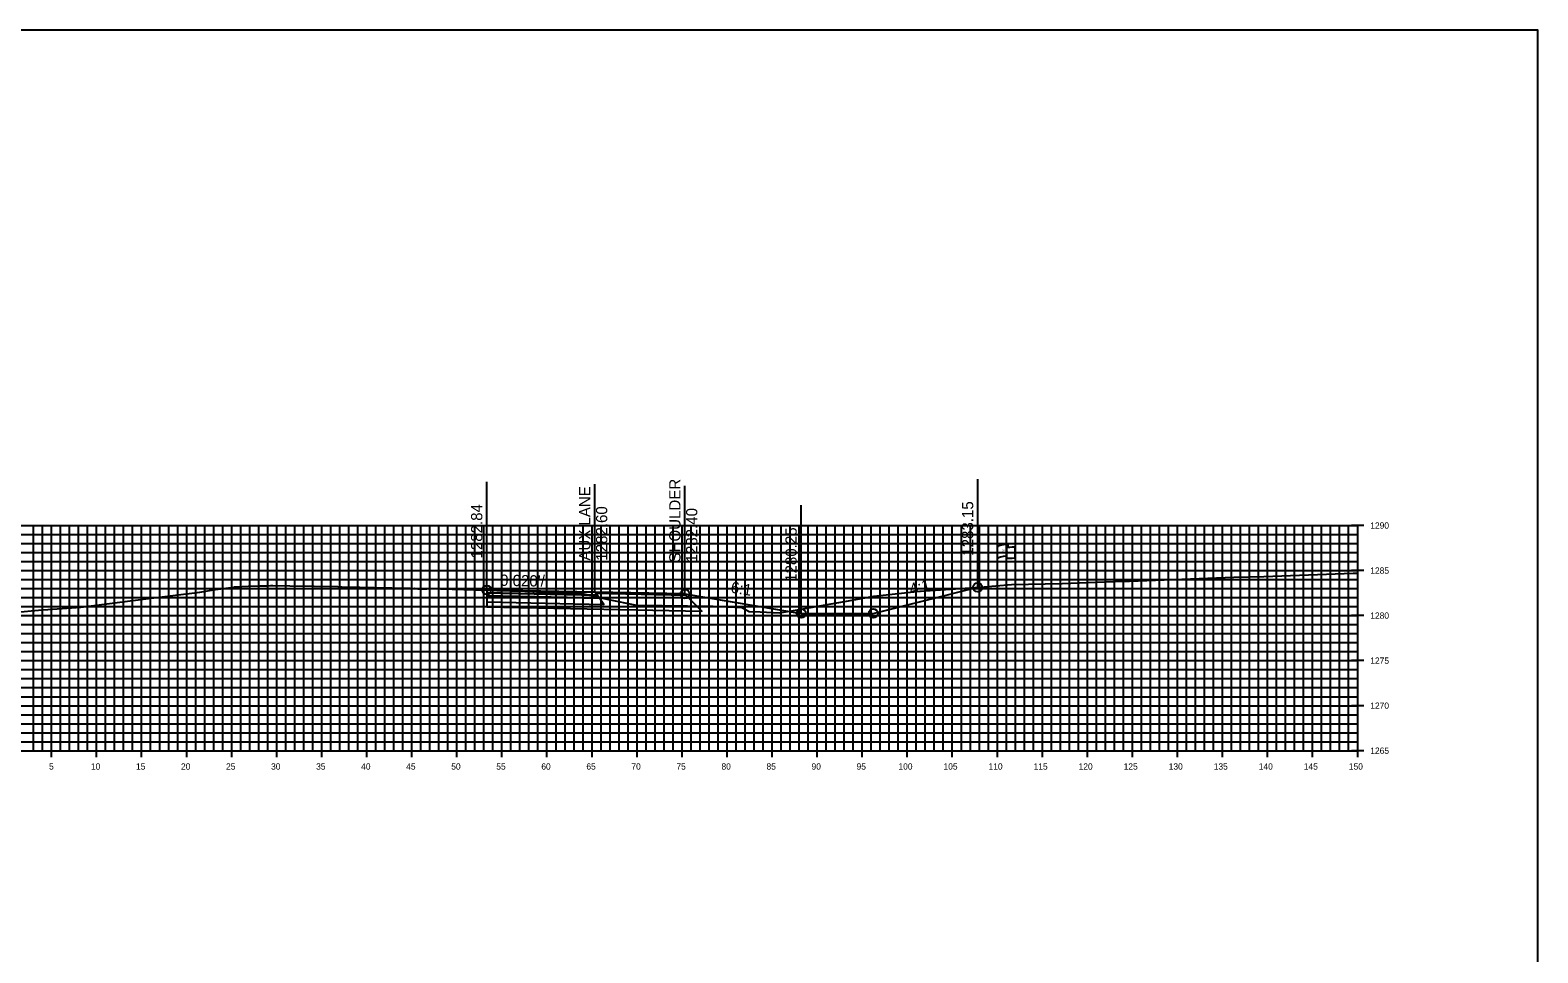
# Model space of a CAD drawing. Extents: x 674939 to 678919, y 750652 to 765176.
# Drawn here: x 678751.2 to 678918.5, y 762543.8 to 762646.3 of the extents above; entities that cross this region are included whole.
import ezdxf

# ---------------------------------------------------------------- set-up
doc = ezdxf.new("R2010")
doc.units = 0
for name, color, linetype in [('R_Alt Surface', 7, 'Continuous'), ('R_Axis', 7, 'Continuous'), ('R_Axis Annot', 7, 'Continuous'), ('R_Exist Surface', 7, 'Continuous'), ('R_Fin Surface', 7, 'Continuous'), ('R_Grid', 7, 'Continuous'), ('R_No Plot', 7, 'Continuous'), ('R_Xsect Elev', 7, 'Continuous'), ('R_Xsect Slope', 7, 'Continuous'), ('S_EXIST_ROW', 7, 'Continuous')]:
    doc.layers.add(name, color=color, linetype=linetype)

msp = doc.modelspace()

# ---------------------------------------------------------------- linework, layer by layer
for points in [[(678836.75, 762581.54), (678844.75, 762581.54), (678856.35, 762584.44)], [(678823.85, 762583.69), (678836.75, 762581.54)]]:
    msp.add_lwpolyline(points)
at = {"layer": 'R_Alt Surface'}
for points in [[(678801.85, 762583.8), (678801.85, 762583.47), (678814.35, 762583.21), (678814.1, 762583.55)], [(678801.85, 762583.47), (678801.85, 762582.81), (678814.85, 762582.54), (678814.35, 762583.21)]]:
    msp.add_lwpolyline(points, close=True, dxfattribs=at)
msp.add_lwpolyline([(678801.85, 762582.81), (678801.85, 762582.27), (678814.85, 762582), (678825.72, 762581.78), (678823.97, 762583.53)], dxfattribs=at)
at = {"layer": 'R_Axis'}
for p, q in [((678899.23, 762591.29), (678897.83, 762591.29)), ((678898.53, 762566.29), (678898.53, 762591.29)), ((678899.23, 762586.29), (678897.83, 762586.29)), ((678899.23, 762581.29), (678897.83, 762581.29)), ((678899.23, 762576.29), (678897.83, 762576.29)), ((678899.23, 762571.29), (678897.83, 762571.29)), ((678598.53, 762566.29), (678898.53, 762566.29)), ((678753.53, 762565.59), (678753.53, 762566.99)), ((678758.53, 762565.59), (678758.53, 762566.99)), ((678763.53, 762565.59), (678763.53, 762566.99)), ((678768.53, 762565.59), (678768.53, 762566.99)), ((678773.53, 762565.59), (678773.53, 762566.99)), ((678778.53, 762565.59), (678778.53, 762566.99)), ((678783.53, 762565.59), (678783.53, 762566.99)), ((678788.53, 762565.59), (678788.53, 762566.99)), ((678793.53, 762565.59), (678793.53, 762566.99)), ((678798.53, 762565.59), (678798.53, 762566.99)), ((678803.53, 762565.59), (678803.53, 762566.99)), ((678808.53, 762565.59), (678808.53, 762566.99)), ((678813.53, 762565.59), (678813.53, 762566.99)), ((678818.53, 762565.59), (678818.53, 762566.99)), ((678823.53, 762565.59), (678823.53, 762566.99)), ((678828.53, 762565.59), (678828.53, 762566.99)), ((678833.53, 762565.59), (678833.53, 762566.99)), ((678838.53, 762565.59), (678838.53, 762566.99)), ((678843.53, 762565.59), (678843.53, 762566.99)), ((678848.53, 762565.59), (678848.53, 762566.99)), ((678853.53, 762565.59), (678853.53, 762566.99)), ((678858.53, 762565.59), (678858.53, 762566.99)), ((678863.53, 762565.59), (678863.53, 762566.99)), ((678868.53, 762565.59), (678868.53, 762566.99)), ((678873.53, 762565.59), (678873.53, 762566.99)), ((678878.53, 762565.59), (678878.53, 762566.99)), ((678883.53, 762565.59), (678883.53, 762566.99)), ((678888.53, 762565.59), (678888.53, 762566.99)), ((678893.53, 762565.59), (678893.53, 762566.99)), ((678899.23, 762566.29), (678897.83, 762566.29)), ((678898.53, 762565.59), (678898.53, 762566.99))]:
    msp.add_line(p, q, dxfattribs=at)
at = {"layer": 'R_Exist Surface'}
msp.add_lwpolyline([(678747.23, 762581.46), (678752.07, 762581.88), (678756.77, 762582.23), (678763.99, 762583.17), (678769.99, 762583.91), (678771.72, 762584.18), (678773.75, 762584.45), (678773.77, 762584.45), (678773.85, 762584.49), (678774, 762584.5), (678775.37, 762584.56), (678776.5, 762584.58), (678777.38, 762584.59), (678777.55, 762584.61), (678777.83, 762584.62), (678777.89, 762584.62), (678778.1, 762584.63), (678779.97, 762584.61), (678782.68, 762584.56), (678785.3, 762584.51), (678785.53, 762584.49), (678785.75, 762584.5), (678786.62, 762584.46), (678786.78, 762584.45), (678787.15, 762584.46), (678787.75, 762584.45), (678789.33, 762584.42), (678793.32, 762584.32), (678793.47, 762584.31), (678793.78, 762584.32), (678793.9, 762584.29), (678794.2, 762584.28), (678795.2, 762584.28), (678795.5, 762584.29), (678796.7, 762584.26), (678800.61, 762584.16), (678801.85, 762584.13), (678801.93, 762584.13), (678801.98, 762584.12), (678802.97, 762584.09), (678803.58, 762584.07), (678804.45, 762584.05), (678805.2, 762584.03), (678806.95, 762583.96), (678807.78, 762583.91), (678808.28, 762583.91), (678808.95, 762583.9), (678810.2, 762583.82), (678810.8, 762583.79), (678811.92, 762583.76), (678812.45, 762583.73), (678812.61, 762583.69), (678812.62, 762583.69), (678815.18, 762583.1), (678818.45, 762582.46), (678826.99, 762582.32), (678830.16, 762582.18), (678830.97, 762581.75), (678832.18, 762581.7), (678834.35, 762581.61), (678836.98, 762582.04), (678839.44, 762582.5), (678842.42, 762582.99), (678844.83, 762583.43), (678849.94, 762584.01), (678851.67, 762584.1), (678856.62, 762584.46), (678860.11, 762584.74), (678865.73, 762584.87), (678870.54, 762585.03), (678872.57, 762585.1), (678873.19, 762585.11), (678884.8, 762585.55), (678888.1, 762585.64), (678898.02, 762585.99), (678898.53, 762586.01)], dxfattribs=at)
at = {"layer": 'R_Fin Surface'}
for points in [[(678801.85, 762584.13), (678813.85, 762583.89), (678823.85, 762583.69), (678836.75, 762581.54), (678844.75, 762581.54), (678856.35, 762584.44)], [(678823.85, 762583.69), (678813.85, 762583.89), (678801.85, 762584.13)], [(678823.85, 762583.69), (678823.85, 762583.69)]]:
    msp.add_lwpolyline(points, dxfattribs=at)
for points in [[(678801.85, 762584.13), (678801.85, 762583.8), (678814.1, 762583.55), (678813.85, 762583.89)], [(678813.85, 762583.89), (678823.85, 762583.69), (678823.97, 762583.53), (678813.97, 762583.73)]]:
    msp.add_lwpolyline(points, close=True, dxfattribs=at)
at = {"layer": 'R_Grid'}
for p, q in [((678598.53, 762591.29), (678898.53, 762591.29)), ((678751.53, 762566.29), (678751.53, 762591.29)), ((678752.53, 762566.29), (678752.53, 762591.29)), ((678753.53, 762566.29), (678753.53, 762591.29)), ((678754.53, 762566.29), (678754.53, 762591.29)), ((678755.53, 762566.29), (678755.53, 762591.29)), ((678756.53, 762566.29), (678756.53, 762591.29)), ((678757.53, 762566.29), (678757.53, 762591.29)), ((678758.53, 762566.29), (678758.53, 762591.29)), ((678759.53, 762566.29), (678759.53, 762591.29)), ((678760.53, 762566.29), (678760.53, 762591.29)), ((678761.53, 762566.29), (678761.53, 762591.29)), ((678762.53, 762566.29), (678762.53, 762591.29)), ((678763.53, 762566.29), (678763.53, 762591.29)), ((678764.53, 762566.29), (678764.53, 762591.29)), ((678765.53, 762566.29), (678765.53, 762591.29)), ((678766.53, 762566.29), (678766.53, 762591.29)), ((678767.53, 762566.29), (678767.53, 762591.29)), ((678768.53, 762566.29), (678768.53, 762591.29)), ((678769.53, 762566.29), (678769.53, 762591.29)), ((678770.53, 762566.29), (678770.53, 762591.29)), ((678771.53, 762566.29), (678771.53, 762591.29)), ((678772.53, 762566.29), (678772.53, 762591.29)), ((678773.53, 762566.29), (678773.53, 762591.29)), ((678774.53, 762566.29), (678774.53, 762591.29)), ((678775.53, 762566.29), (678775.53, 762591.29)), ((678776.53, 762566.29), (678776.53, 762591.29)), ((678777.53, 762566.29), (678777.53, 762591.29)), ((678778.53, 762566.29), (678778.53, 762591.29)), ((678779.53, 762566.29), (678779.53, 762591.29)), ((678780.53, 762566.29), (678780.53, 762591.29)), ((678781.53, 762566.29), (678781.53, 762591.29)), ((678782.53, 762566.29), (678782.53, 762591.29)), ((678783.53, 762566.29), (678783.53, 762591.29)), ((678784.53, 762566.29), (678784.53, 762591.29)), ((678785.53, 762566.29), (678785.53, 762591.29)), ((678786.53, 762566.29), (678786.53, 762591.29)), ((678787.53, 762566.29), (678787.53, 762591.29)), ((678788.53, 762566.29), (678788.53, 762591.29)), ((678789.53, 762566.29), (678789.53, 762591.29)), ((678790.53, 762566.29), (678790.53, 762591.29)), ((678791.53, 762566.29), (678791.53, 762591.29)), ((678792.53, 762566.29), (678792.53, 762591.29)), ((678793.53, 762566.29), (678793.53, 762591.29)), ((678794.53, 762566.29), (678794.53, 762591.29)), ((678795.53, 762566.29), (678795.53, 762591.29)), ((678796.53, 762566.29), (678796.53, 762591.29)), ((678797.53, 762566.29), (678797.53, 762591.29)), ((678798.53, 762566.29), (678798.53, 762591.29)), ((678799.53, 762566.29), (678799.53, 762591.29)), ((678800.53, 762566.29), (678800.53, 762591.29)), ((678801.53, 762566.29), (678801.53, 762591.29)), ((678802.53, 762566.29), (678802.53, 762591.29)), ((678803.53, 762566.29), (678803.53, 762591.29)), ((678804.53, 762566.29), (678804.53, 762591.29)), ((678805.53, 762566.29), (678805.53, 762591.29)), ((678806.53, 762566.29), (678806.53, 762591.29)), ((678807.53, 762566.29), (678807.53, 762591.29)), ((678808.53, 762566.29), (678808.53, 762591.29)), ((678809.53, 762566.29), (678809.53, 762591.29)), ((678810.53, 762566.29), (678810.53, 762591.29)), ((678811.53, 762566.29), (678811.53, 762591.29)), ((678812.53, 762566.29), (678812.53, 762591.29)), ((678813.53, 762566.29), (678813.53, 762591.29)), ((678814.53, 762566.29), (678814.53, 762591.29)), ((678815.53, 762566.29), (678815.53, 762591.29)), ((678816.53, 762566.29), (678816.53, 762591.29)), ((678817.53, 762566.29), (678817.53, 762591.29)), ((678818.53, 762566.29), (678818.53, 762591.29)), ((678819.53, 762566.29), (678819.53, 762591.29)), ((678820.53, 762566.29), (678820.53, 762591.29)), ((678821.53, 762566.29), (678821.53, 762591.29)), ((678822.53, 762566.29), (678822.53, 762591.29)), ((678823.53, 762566.29), (678823.53, 762591.29)), ((678824.53, 762566.29), (678824.53, 762591.29)), ((678825.53, 762566.29), (678825.53, 762591.29)), ((678826.53, 762566.29), (678826.53, 762591.29)), ((678827.53, 762566.29), (678827.53, 762591.29)), ((678828.53, 762566.29), (678828.53, 762591.29)), ((678829.53, 762566.29), (678829.53, 762591.29)), ((678830.53, 762566.29), (678830.53, 762591.29)), ((678831.53, 762566.29), (678831.53, 762591.29)), ((678832.53, 762566.29), (678832.53, 762591.29)), ((678833.53, 762566.29), (678833.53, 762591.29)), ((678834.53, 762566.29), (678834.53, 762591.29)), ((678835.53, 762566.29), (678835.53, 762591.29)), ((678836.53, 762566.29), (678836.53, 762591.29)), ((678837.53, 762566.29), (678837.53, 762591.29)), ((678838.53, 762566.29), (678838.53, 762591.29)), ((678839.53, 762566.29), (678839.53, 762591.29)), ((678840.53, 762566.29), (678840.53, 762591.29)), ((678841.53, 762566.29), (678841.53, 762591.29)), ((678842.53, 762566.29), (678842.53, 762591.29)), ((678843.53, 762566.29), (678843.53, 762591.29)), ((678844.53, 762566.29), (678844.53, 762591.29)), ((678845.53, 762566.29), (678845.53, 762591.29)), ((678846.53, 762566.29), (678846.53, 762591.29)), ((678847.53, 762566.29), (678847.53, 762591.29)), ((678848.53, 762566.29), (678848.53, 762591.29)), ((678849.53, 762566.29), (678849.53, 762591.29)), ((678850.53, 762566.29), (678850.53, 762591.29)), ((678851.53, 762566.29), (678851.53, 762591.29)), ((678852.53, 762566.29), (678852.53, 762591.29)), ((678853.53, 762566.29), (678853.53, 762591.29)), ((678854.53, 762566.29), (678854.53, 762591.29)), ((678855.53, 762566.29), (678855.53, 762591.29)), ((678856.53, 762566.29), (678856.53, 762591.29)), ((678857.53, 762566.29), (678857.53, 762591.29)), ((678858.53, 762566.29), (678858.53, 762591.29)), ((678859.53, 762566.29), (678859.53, 762591.29)), ((678860.53, 762566.29), (678860.53, 762591.29)), ((678861.53, 762566.29), (678861.53, 762591.29)), ((678862.53, 762566.29), (678862.53, 762591.29)), ((678863.53, 762566.29), (678863.53, 762591.29)), ((678864.53, 762566.29), (678864.53, 762591.29)), ((678865.53, 762566.29), (678865.53, 762591.29)), ((678866.53, 762566.29), (678866.53, 762591.29)), ((678867.53, 762566.29), (678867.53, 762591.29)), ((678868.53, 762566.29), (678868.53, 762591.29)), ((678869.53, 762566.29), (678869.53, 762591.29)), ((678870.53, 762566.29), (678870.53, 762591.29)), ((678871.53, 762566.29), (678871.53, 762591.29)), ((678872.53, 762566.29), (678872.53, 762591.29)), ((678873.53, 762566.29), (678873.53, 762591.29)), ((678874.53, 762566.29), (678874.53, 762591.29)), ((678875.53, 762566.29), (678875.53, 762591.29)), ((678876.53, 762566.29), (678876.53, 762591.29)), ((678877.53, 762566.29), (678877.53, 762591.29)), ((678878.53, 762566.29), (678878.53, 762591.29)), ((678879.53, 762566.29), (678879.53, 762591.29)), ((678880.53, 762566.29), (678880.53, 762591.29)), ((678881.53, 762566.29), (678881.53, 762591.29)), ((678882.53, 762566.29), (678882.53, 762591.29)), ((678883.53, 762566.29), (678883.53, 762591.29)), ((678884.53, 762566.29), (678884.53, 762591.29)), ((678885.53, 762566.29), (678885.53, 762591.29)), ((678886.53, 762566.29), (678886.53, 762591.29)), ((678887.53, 762566.29), (678887.53, 762591.29)), ((678888.53, 762566.29), (678888.53, 762591.29)), ((678889.53, 762566.29), (678889.53, 762591.29)), ((678890.53, 762566.29), (678890.53, 762591.29)), ((678891.53, 762566.29), (678891.53, 762591.29)), ((678892.53, 762566.29), (678892.53, 762591.29)), ((678893.53, 762566.29), (678893.53, 762591.29)), ((678894.53, 762566.29), (678894.53, 762591.29)), ((678895.53, 762566.29), (678895.53, 762591.29)), ((678896.53, 762566.29), (678896.53, 762591.29)), ((678897.53, 762566.29), (678897.53, 762591.29)), ((678898.53, 762566.29), (678898.53, 762591.29)), ((678598.53, 762590.29), (678898.53, 762590.29)), ((678598.53, 762589.29), (678898.53, 762589.29)), ((678598.53, 762588.29), (678898.53, 762588.29)), ((678598.53, 762587.29), (678898.53, 762587.29)), ((678598.53, 762586.29), (678898.53, 762586.29)), ((678598.53, 762585.29), (678898.53, 762585.29)), ((678598.53, 762584.29), (678898.53, 762584.29)), ((678598.53, 762583.29), (678898.53, 762583.29)), ((678598.53, 762582.29), (678898.53, 762582.29)), ((678598.53, 762581.29), (678898.53, 762581.29)), ((678598.53, 762580.29), (678898.53, 762580.29)), ((678598.53, 762579.29), (678898.53, 762579.29)), ((678598.53, 762578.29), (678898.53, 762578.29)), ((678598.53, 762577.29), (678898.53, 762577.29)), ((678598.53, 762576.29), (678898.53, 762576.29)), ((678598.53, 762575.29), (678898.53, 762575.29)), ((678598.53, 762574.29), (678898.53, 762574.29)), ((678598.53, 762573.29), (678898.53, 762573.29)), ((678598.53, 762572.29), (678898.53, 762572.29)), ((678598.53, 762571.29), (678898.53, 762571.29)), ((678598.53, 762570.29), (678898.53, 762570.29)), ((678598.53, 762569.29), (678898.53, 762569.29)), ((678598.53, 762568.29), (678898.53, 762568.29)), ((678598.53, 762567.29), (678898.53, 762567.29)), ((678598.53, 762566.29), (678898.53, 762566.29))]:
    msp.add_line(p, q, dxfattribs=at)
at = {"layer": 'R_No Plot'}
msp.add_lwpolyline([(678578.53, 762426.29), (678918.53, 762426.29), (678918.53, 762646.29), (678578.53, 762646.29)], close=True, dxfattribs=at)
for centre in [(678801.85, 762584.13), (678823.85, 762583.69), (678856.35, 762584.44), (678836.75, 762581.54), (678844.75, 762581.54)]:
    msp.add_circle(centre, 0.5, dxfattribs=at)
at = {"layer": 'R_Xsect Elev'}
for p, q in [((678801.85, 762584.13), (678801.85, 762596.13)), ((678813.85, 762583.89), (678813.85, 762595.89)), ((678856.35, 762584.44), (678856.35, 762596.44)), ((678823.85, 762583.69), (678823.85, 762595.69)), ((678836.75, 762581.54), (678836.75, 762593.54))]:
    msp.add_line(p, q, dxfattribs=at)
at = {"layer": 'S_EXIST_ROW'}
for p, q in [((678859.71, 762589.13), (678859.71, 762588.89)), ((678858.55, 762584.93), (678858.55, 762588.88)), ((678859.55, 762588.98), (678859.55, 762588.96)), ((678859.55, 762588.96), (678859.55, 762587.74)), ((678860.48, 762588.94), (678860.48, 762587.7))]:
    msp.add_line(p, q, dxfattribs=at)
for centre, radius, start, end in [((678859.64, 762589.13), 0.0783, 263.0712, 93.9564), ((678859.63, 762588.98), 0.078, 88.6458, 274.2828), ((678859.63, 762587.74), 0.0783, 180, 273.9564)]:
    msp.add_arc(centre, radius, start, end, dxfattribs=at)
for centre, major_axis, ratio, start_param, end_param in [((678860.13, 762588.93), (-1.58, -0.04), 0.19887, 5.030368, 6.283185), ((678860.13, 762587.61), (-1.58, -0.04), 0.19887, 5.083035, 6.194897), ((678860.84, 762589.04), (-1.23, -0.13), 0.052933, 0.159456, 1.268315), ((678860.84, 762587.8), (-1.23, -0.13), 0.052933, 0.159456, 1.268315)]:
    msp.add_ellipse(centre, major_axis=major_axis, ratio=ratio, start_param=start_param, end_param=end_param, dxfattribs=at)

# ---------------------------------------------------------------- texts
at = {"layer": 'R_Axis Annot'}
for s, p in [('1290', (678899.93, 762590.94)), ('1285', (678899.93, 762585.94)), ('1280', (678899.93, 762580.94)), ('1275', (678899.93, 762575.94)), ('1270', (678899.93, 762570.94)), ('1265', (678899.93, 762565.94)), ('5', (678753.25, 762564.19)), ('10', (678757.9, 762564.19)), ('15', (678762.9, 762564.19)), ('20', (678767.9, 762564.19)), ('25', (678772.9, 762564.19)), ('30', (678777.9, 762564.19)), ('35', (678782.9, 762564.19)), ('40', (678787.9, 762564.19)), ('45', (678792.9, 762564.19)), ('50', (678797.9, 762564.19)), ('55', (678802.9, 762564.19)), ('60', (678807.9, 762564.19)), ('65', (678812.9, 762564.19)), ('70', (678817.9, 762564.19)), ('75', (678822.9, 762564.19)), ('80', (678827.9, 762564.19)), ('85', (678832.9, 762564.19)), ('90', (678837.9, 762564.19)), ('95', (678842.9, 762564.19)), ('100', (678847.55, 762564.19)), ('105', (678852.55, 762564.19)), ('110', (678857.55, 762564.19)), ('115', (678862.55, 762564.19)), ('120', (678867.55, 762564.19)), ('125', (678872.55, 762564.19)), ('130', (678877.55, 762564.19)), ('135', (678882.55, 762564.19)), ('140', (678887.55, 762564.19)), ('145', (678892.55, 762564.19)), ('150', (678897.55, 762564.19))]:
    msp.add_text(s, height=0.7, dxfattribs=at).set_placement(p)
at = {"layer": 'R_Xsect Elev'}
for s, p in [('SHOULDER', (678823.35, 762587.19)), ('AUX LANE', (678813.35, 762587.39)), ('1282.84', (678801.35, 762587.63)), ('1282.60', (678815.22, 762587.39)), ('1282.40', (678825.22, 762587.19)), ('1283.15', (678855.85, 762587.94)), ('1280.25', (678836.25, 762585.04))]:
    msp.add_text(s, height=1.25, rotation=90, dxfattribs=at).set_placement(p)
at = {"layer": 'R_Xsect Slope'}
for s, rotation, p in [("0.020'/'", 358.8542, (678803.31, 762584.6)), ('6:1', 350.5377, (678828.86, 762583.86)), ('4:1', 14.0362, (678848.93, 762583.6))]:
    msp.add_text(s, height=1.25, rotation=rotation, dxfattribs=at).set_placement(p)
at = {"layer": 'S_EXIST_ROW'}
for s, height, rotation, p in [('R ', 0.2, 9.9884, (678859.07, 762588.39)), (' O', 0.2, 9.9884, (678859.22, 762588.43)), ('W', 0.2, 351.1788, (678859.55, 762588.26)), ('DWB 11-9-07', 0.01, 90, (678859.71, 762588.9)), ('DWB 11-9-07', 0.01, 5.0717, (678860.38, 762587.7)), ('DWB 11-9-07', 0.01, 90, (678858.55, 762584.94))]:
    msp.add_text(s, height=height, rotation=rotation, dxfattribs=at).set_placement(p)

doc.saveas('drawing.dxf')
